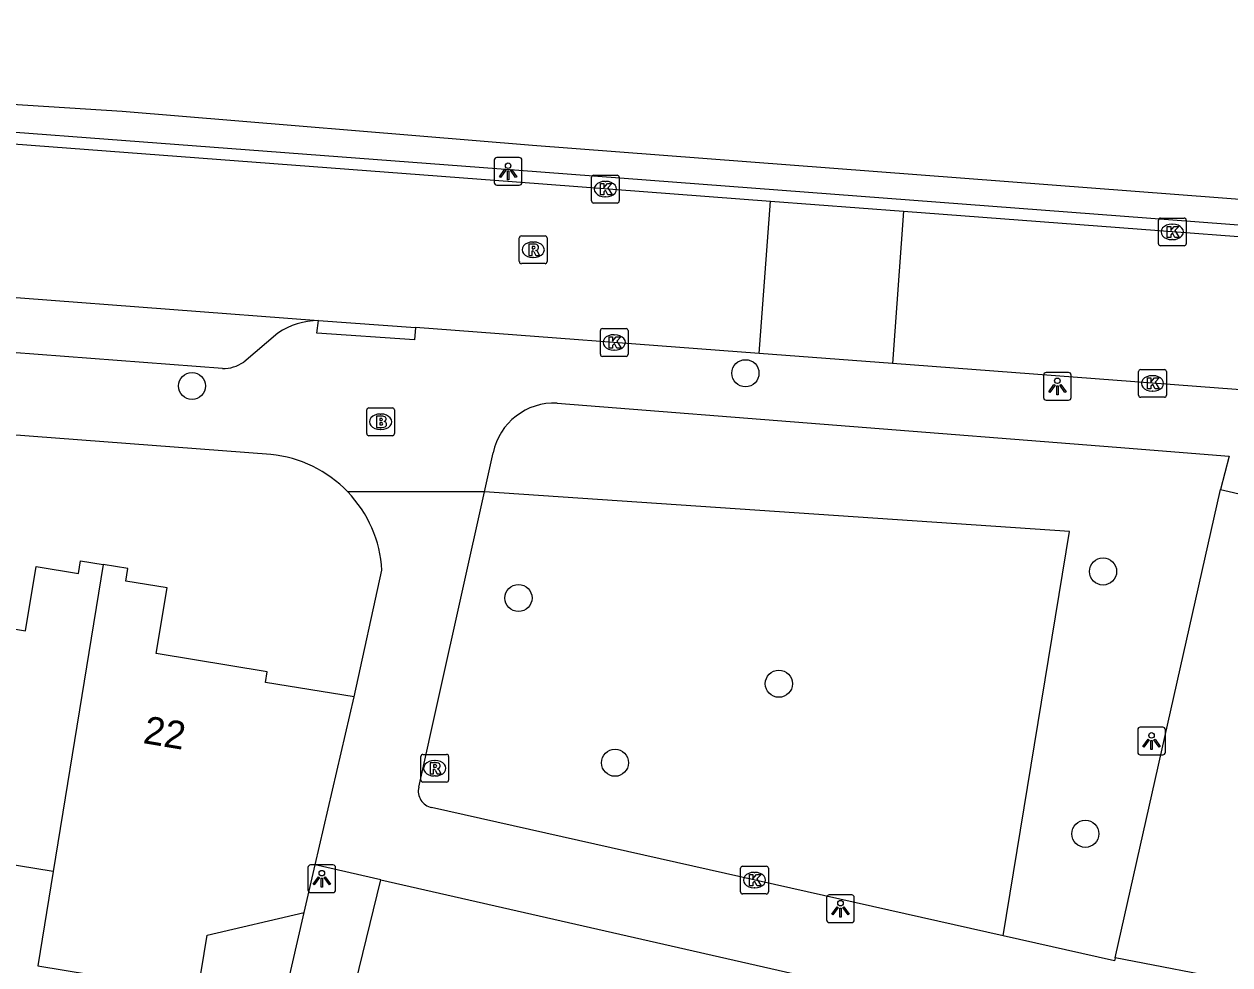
# Model space of a CAD drawing. Extents: x 163686 to 164493, y 382719 to 383870.
# Drawn here: x 163990.54 to 164034.01, y 383662.53 to 383696.44 of the extents above; entities that cross this region are included whole.
import ezdxf

# ---------------------------------------------------------------- set-up
doc = ezdxf.new("R2010")
doc.units = 0
for name, color, linetype in [('IMGEO_Boom', 7, 'Continuous'), ('IMGEO_Brandkraan', 7, 'Continuous'), ('IMGEO_Groenvoorziening', 7, 'Continuous'), ('IMGEO_Kolk', 7, 'Continuous'), ('IMGEO_Lichtpunt', 7, 'Continuous'), ('IMGEO_Pand', 7, 'Continuous'), ('IMGEO_Pand_nummerreeks', 7, 'Continuous'), ('IMGEO_Parkeervlak_open', 7, 'Continuous'), ('IMGEO_Rijbaan_lokaal_open', 7, 'Continuous'), ('IMGEO_Rioolput', 7, 'Continuous'), ('IMGEO_Voetpad_open', 7, 'Continuous')]:
    doc.layers.add(name, color=color, linetype=linetype)

msp = doc.modelspace()

# ---------------------------------------------------------------- linework, layer by layer
at = {"layer": 'IMGEO_Boom'}
for centre in [(164016.544, 383683.853), (163996.591, 383683.394), (164029.438, 383676.709), (164008.36, 383675.751), (164017.749, 383672.662), (164011.842, 383669.814), (164028.799, 383667.253)]:
    msp.add_circle(centre, 0.489, dxfattribs=at)
at = {"layer": 'IMGEO_Brandkraan'}
for p, q in [((164002.89, 383681.677), (164002.89, 383682.529)), ((164002.965, 383682.603), (164003.817, 383682.603)), ((164003.378, 383682.383), (164003.403, 383682.383)), ((164003.891, 383682.529), (164003.891, 383681.677)), ((164003.817, 383681.603), (164002.965, 383681.603)), ((164003.401, 383681.823), (164003.376, 383681.823))]:
    msp.add_line(p, q, dxfattribs=at)
for points in [[(164002.89, 383681.677), (164002.89, 383682.529)], [(164002.965, 383682.603), (164003.817, 383682.603)], [(164003.238, 383682.303), (164003.238, 383681.903), (164003.451, 383681.903)], [(164003.469, 383682.303), (164003.238, 383682.303)], [(164003.891, 383682.529), (164003.891, 383681.677)], [(164003.417, 383682.222), (164003.363, 383682.222), (164003.363, 383682.146)], [(164003.363, 383682.146), (164003.416, 383682.146)], [(164003.425, 383682.07), (164003.363, 383682.07), (164003.363, 383681.989)], [(164003.363, 383681.989), (164003.425, 383681.989)], [(164003.817, 383681.603), (164002.965, 383681.603)]]:
    msp.add_lwpolyline(points, dxfattribs=at)
for centre, radius, start, end in [((164002.967, 383682.527), 0.0765, 91.552, 178.448), ((164002.967, 383682.527), 0.0765, 91.552, 178.448), ((164003.473, 383682.158), 0.145, 59.4692, 91.5367), ((164003.498, 383682.205), 0.0922, 285.5137, 58.1501), ((164003.815, 383682.527), 0.0765, 1.552, 88.448), ((164003.815, 383682.527), 0.0765, 1.552, 88.448), ((164003.418, 383682.184), 0.0379, 267.8285, 90.9355), ((164003.426, 383682.029), 0.0404, 269.8759, 90.5077), ((164003.457, 383682.154), 0.251, 268.6676, 293.5347), ((164003.503, 383682.013), 0.105, 301.3115, 78.989), ((164002.967, 383681.679), 0.0765, 181.552, 268.448), ((164002.967, 383681.679), 0.0765, 181.552, 268.448), ((164003.815, 383681.679), 0.0765, 271.552, 358.448), ((164003.815, 383681.679), 0.0765, 271.552, 358.448)]:
    msp.add_arc(centre, radius, start, end, dxfattribs=at)
for centre, major_axis, ratio, start_param, end_param in [((164003.377, 383682.103), (-0.387, 0.002), 0.722429, 4.712389, 7.853982), ((164003.402, 383682.103), (-0.39, 0.002), 0.717154, 1.570796, 4.712389)]:
    msp.add_ellipse(centre, major_axis=major_axis, ratio=ratio, start_param=start_param, end_param=end_param, dxfattribs=at)
at = {"layer": 'IMGEO_Groenvoorziening'}
for points in [[(164052.345, 383688.185), (164050.175, 383688.655), (164038.308, 383689.82), (164008.862, 383692.068), (163994.067, 383693.289), (163968.93, 383694.886), (163946.267, 383696.593)], [(164025.833, 383663.571), (164028.224, 383678.148), (164007.131, 383679.575)]]:
    msp.add_lwpolyline(points, dxfattribs=at)
at = {"layer": 'IMGEO_Kolk'}
for p, q in [((164011.069, 383690.989), (164011.921, 383690.989)), ((164010.994, 383690.063), (164010.994, 383690.915)), ((164011.482, 383690.769), (164011.507, 383690.769)), ((164011.995, 383690.915), (164011.995, 383690.063)), ((164011.505, 383690.209), (164011.48, 383690.209)), ((164011.921, 383689.989), (164011.069, 383689.989)), ((164031.434, 383688.522), (164031.434, 383689.374)), ((164031.509, 383689.448), (164032.361, 383689.448)), ((164031.922, 383689.228), (164031.947, 383689.228)), ((164032.435, 383689.374), (164032.435, 383688.522)), ((164032.361, 383688.448), (164031.509, 383688.448)), ((164031.945, 383688.668), (164031.92, 383688.668)), ((164011.313, 383684.536), (164011.313, 383685.388)), ((164011.388, 383685.462), (164012.24, 383685.462)), ((164012.314, 383685.388), (164012.314, 383684.536)), ((164011.801, 383685.242), (164011.826, 383685.242)), ((164012.24, 383684.462), (164011.388, 383684.462)), ((164011.824, 383684.682), (164011.799, 383684.682)), ((164030.721, 383683.06), (164030.721, 383683.912)), ((164030.796, 383683.986), (164031.648, 383683.986)), ((164031.209, 383683.766), (164031.234, 383683.766)), ((164031.722, 383683.912), (164031.722, 383683.06)), ((164031.232, 383683.206), (164031.207, 383683.206)), ((164031.648, 383682.986), (164030.796, 383682.986)), ((164016.369, 383665.157), (164016.369, 383666.009)), ((164016.444, 383666.083), (164017.296, 383666.083)), ((164016.857, 383665.863), (164016.882, 383665.863)), ((164017.37, 383666.009), (164017.37, 383665.157)), ((164017.296, 383665.083), (164016.444, 383665.083)), ((164016.88, 383665.303), (164016.855, 383665.303))]:
    msp.add_line(p, q, dxfattribs=at)
for points in [[(164011.069, 383690.989), (164011.921, 383690.989)], [(164010.994, 383690.063), (164010.994, 383690.915)], [(164011.315, 383690.689), (164011.438, 383690.689), (164011.438, 383690.538), (164011.568, 383690.689), (164011.732, 383690.689), (164011.586, 383690.538), (164011.739, 383690.289), (164011.587, 383690.289), (164011.502, 383690.453), (164011.438, 383690.386), (164011.438, 383690.289), (164011.315, 383690.289), (164011.315, 383690.689)], [(164011.995, 383690.915), (164011.995, 383690.063)], [(164011.921, 383689.989), (164011.069, 383689.989)], [(164031.434, 383688.522), (164031.434, 383689.374)], [(164031.509, 383689.448), (164032.361, 383689.448)], [(164032.435, 383689.374), (164032.435, 383688.522)], [(164031.755, 383689.148), (164031.878, 383689.148), (164031.878, 383688.997), (164032.008, 383689.148), (164032.172, 383689.148), (164032.026, 383688.997), (164032.179, 383688.748), (164032.027, 383688.748), (164031.942, 383688.912), (164031.878, 383688.845), (164031.878, 383688.748), (164031.755, 383688.748), (164031.755, 383689.148)], [(164032.361, 383688.448), (164031.509, 383688.448)], [(164011.313, 383684.536), (164011.313, 383685.388)], [(164011.388, 383685.462), (164012.24, 383685.462)], [(164012.314, 383685.388), (164012.314, 383684.536)], [(164011.634, 383685.162), (164011.757, 383685.162), (164011.757, 383685.011), (164011.887, 383685.162), (164012.051, 383685.162), (164011.905, 383685.011), (164012.058, 383684.762), (164011.906, 383684.762), (164011.821, 383684.926), (164011.757, 383684.859), (164011.757, 383684.762), (164011.634, 383684.762), (164011.634, 383685.162)], [(164012.24, 383684.462), (164011.388, 383684.462)], [(164030.721, 383683.06), (164030.721, 383683.912)], [(164030.796, 383683.986), (164031.648, 383683.986)], [(164031.042, 383683.686), (164031.165, 383683.686), (164031.165, 383683.535), (164031.295, 383683.686), (164031.459, 383683.686), (164031.313, 383683.535), (164031.466, 383683.286), (164031.314, 383683.286), (164031.229, 383683.45), (164031.165, 383683.383), (164031.165, 383683.286), (164031.042, 383683.286), (164031.042, 383683.686)], [(164031.722, 383683.912), (164031.722, 383683.06)], [(164031.648, 383682.986), (164030.796, 383682.986)], [(164016.369, 383665.157), (164016.369, 383666.009)], [(164016.444, 383666.083), (164017.296, 383666.083)], [(164016.69, 383665.783), (164016.813, 383665.783), (164016.813, 383665.632), (164016.943, 383665.783), (164017.107, 383665.783), (164016.961, 383665.632), (164017.114, 383665.383), (164016.962, 383665.383), (164016.877, 383665.547), (164016.813, 383665.48), (164016.813, 383665.383), (164016.69, 383665.383), (164016.69, 383665.783)], [(164017.37, 383666.009), (164017.37, 383665.157)], [(164017.296, 383665.083), (164016.444, 383665.083)]]:
    msp.add_lwpolyline(points, dxfattribs=at)
for centre, start, end in [((164011.071, 383690.913), 91.552, 178.448), ((164011.071, 383690.913), 91.552, 178.448), ((164011.919, 383690.913), 1.552, 88.448), ((164011.919, 383690.913), 1.552, 88.448), ((164011.071, 383690.065), 181.552, 268.448), ((164011.071, 383690.065), 181.552, 268.448), ((164011.919, 383690.065), 271.552, 358.448), ((164011.919, 383690.065), 271.552, 358.448), ((164031.511, 383689.372), 91.552, 178.448), ((164031.511, 383689.372), 91.552, 178.448), ((164032.359, 383689.372), 1.552, 88.448), ((164032.359, 383689.372), 1.552, 88.448), ((164031.511, 383688.524), 181.552, 268.448), ((164031.511, 383688.524), 181.552, 268.448), ((164032.359, 383688.524), 271.552, 358.448), ((164032.359, 383688.524), 271.552, 358.448), ((164011.39, 383685.386), 91.552, 178.448), ((164011.39, 383685.386), 91.552, 178.448), ((164012.238, 383685.386), 1.552, 88.448), ((164012.238, 383685.386), 1.552, 88.448), ((164011.39, 383684.538), 181.552, 268.448), ((164011.39, 383684.538), 181.552, 268.448), ((164012.238, 383684.538), 271.552, 358.448), ((164012.238, 383684.538), 271.552, 358.448), ((164030.798, 383683.91), 91.552, 178.448), ((164030.798, 383683.91), 91.552, 178.448), ((164031.646, 383683.91), 1.552, 88.448), ((164031.646, 383683.91), 1.552, 88.448), ((164030.798, 383683.062), 181.552, 268.448), ((164030.798, 383683.062), 181.552, 268.448), ((164031.646, 383683.062), 271.552, 358.448), ((164031.646, 383683.062), 271.552, 358.448), ((164016.446, 383666.007), 91.552, 178.448), ((164016.446, 383666.007), 91.552, 178.448), ((164017.294, 383666.007), 1.552, 88.448), ((164017.294, 383666.007), 1.552, 88.448), ((164016.446, 383665.159), 181.552, 268.448), ((164016.446, 383665.159), 181.552, 268.448), ((164017.294, 383665.159), 271.552, 358.448), ((164017.294, 383665.159), 271.552, 358.448)]:
    msp.add_arc(centre, 0.0765, start, end, dxfattribs=at)
for centre, major_axis, ratio, start_param, end_param in [((164011.481, 383690.489), (-0.387, 0.002), 0.722429, 4.712389, 7.853982), ((164011.506, 383690.489), (-0.39, 0.002), 0.717154, 1.570796, 4.712389), ((164031.921, 383688.948), (-0.387, 0.002), 0.722429, 4.712389, 7.853982), ((164031.946, 383688.948), (-0.39, 0.002), 0.717154, 1.570796, 4.712389), ((164011.8, 383684.962), (-0.387, 0.002), 0.722429, 4.712389, 7.853982), ((164011.825, 383684.962), (-0.39, 0.002), 0.717154, 1.570796, 4.712389), ((164031.208, 383683.486), (-0.387, 0.002), 0.722429, 4.712389, 7.853982), ((164031.233, 383683.486), (-0.39, 0.002), 0.717154, 1.570796, 4.712389), ((164016.856, 383665.583), (-0.387, 0.002), 0.722429, 4.712389, 7.853982), ((164016.881, 383665.583), (-0.39, 0.002), 0.717154, 1.570796, 4.712389)]:
    msp.add_ellipse(centre, major_axis=major_axis, ratio=ratio, start_param=start_param, end_param=end_param, dxfattribs=at)
at = {"layer": 'IMGEO_Lichtpunt'}
for p, q in [((164007.488, 383691.534), (164007.488, 383690.727)), ((164007.488, 383691.534), (164007.488, 383690.727)), ((164008.39, 383691.629), (164007.582, 383691.629)), ((164008.39, 383691.629), (164007.582, 383691.629)), ((164008.484, 383690.727), (164008.484, 383691.534)), ((164008.484, 383690.727), (164008.484, 383691.534)), ((164007.582, 383690.633), (164008.39, 383690.633)), ((164007.582, 383690.633), (164008.39, 383690.633)), ((164027.293, 383683.784), (164027.293, 383682.977)), ((164027.293, 383683.784), (164027.293, 383682.977)), ((164028.195, 383683.879), (164027.387, 383683.879)), ((164028.195, 383683.879), (164027.387, 383683.879)), ((164028.289, 383682.977), (164028.289, 383683.784)), ((164028.289, 383682.977), (164028.289, 383683.784)), ((164027.387, 383682.883), (164028.195, 383682.883)), ((164027.387, 383682.883), (164028.195, 383682.883)), ((164030.688, 383671.001), (164030.688, 383670.194)), ((164030.688, 383671.001), (164030.688, 383670.194)), ((164031.59, 383671.096), (164030.782, 383671.096)), ((164031.59, 383671.096), (164030.782, 383671.096)), ((164031.684, 383670.194), (164031.684, 383671.001)), ((164031.684, 383670.194), (164031.684, 383671.001)), ((164030.782, 383670.1), (164031.59, 383670.1)), ((164030.782, 383670.1), (164031.59, 383670.1)), ((164000.772, 383666.036), (164000.772, 383665.229)), ((164000.772, 383666.036), (164000.772, 383665.229)), ((164001.674, 383666.131), (164000.866, 383666.131)), ((164001.674, 383666.131), (164000.866, 383666.131)), ((164001.768, 383665.229), (164001.768, 383666.036)), ((164001.768, 383665.229), (164001.768, 383666.036)), ((164000.866, 383665.135), (164001.674, 383665.135)), ((164000.866, 383665.135), (164001.674, 383665.135)), ((164019.473, 383664.955), (164019.473, 383664.148)), ((164019.473, 383664.955), (164019.473, 383664.148)), ((164020.375, 383665.05), (164019.567, 383665.05)), ((164020.375, 383665.05), (164019.567, 383665.05)), ((164020.469, 383664.148), (164020.469, 383664.955)), ((164020.469, 383664.148), (164020.469, 383664.955)), ((164019.567, 383664.054), (164020.375, 383664.054)), ((164019.567, 383664.054), (164020.375, 383664.054))]:
    msp.add_line(p, q, dxfattribs=at)
for points in [[(164007.862, 383691.198), (164007.901, 383691.17), (164007.713, 383690.908), (164007.675, 383690.935), (164007.862, 383691.198)], [(164007.964, 383691.15), (164008.011, 383691.15), (164008.011, 383690.828), (164007.964, 383690.828), (164007.964, 383691.15)], [(164008.074, 383691.17), (164008.112, 383691.197), (164008.299, 383690.935), (164008.26, 383690.907), (164008.074, 383691.17)], [(164027.667, 383683.448), (164027.706, 383683.42), (164027.518, 383683.158), (164027.48, 383683.185), (164027.667, 383683.448)], [(164027.769, 383683.4), (164027.816, 383683.4), (164027.816, 383683.078), (164027.769, 383683.078), (164027.769, 383683.4)], [(164027.879, 383683.42), (164027.917, 383683.447), (164028.104, 383683.185), (164028.065, 383683.157), (164027.879, 383683.42)], [(164031.062, 383670.665), (164031.101, 383670.637), (164030.913, 383670.375), (164030.875, 383670.402), (164031.062, 383670.665)], [(164031.164, 383670.617), (164031.211, 383670.617), (164031.211, 383670.295), (164031.164, 383670.295), (164031.164, 383670.617)], [(164031.274, 383670.637), (164031.312, 383670.664), (164031.499, 383670.402), (164031.46, 383670.374), (164031.274, 383670.637)], [(164001.146, 383665.7), (164001.185, 383665.672), (164000.997, 383665.41), (164000.959, 383665.437), (164001.146, 383665.7)], [(164001.248, 383665.652), (164001.295, 383665.652), (164001.295, 383665.33), (164001.248, 383665.33), (164001.248, 383665.652)], [(164001.358, 383665.672), (164001.396, 383665.699), (164001.583, 383665.437), (164001.544, 383665.409), (164001.358, 383665.672)], [(164019.847, 383664.619), (164019.886, 383664.591), (164019.698, 383664.329), (164019.66, 383664.356), (164019.847, 383664.619)], [(164019.949, 383664.571), (164019.996, 383664.571), (164019.996, 383664.249), (164019.949, 383664.249), (164019.949, 383664.571)], [(164020.059, 383664.591), (164020.097, 383664.618), (164020.284, 383664.356), (164020.245, 383664.328), (164020.059, 383664.591)]]:
    msp.add_lwpolyline(points, dxfattribs=at)
for centre in [(164007.987, 383691.332), (164027.792, 383683.582), (164031.187, 383670.799), (164001.271, 383665.834), (164019.972, 383664.753)]:
    msp.add_circle(centre, 0.0994, dxfattribs=at)
for centre, start, end in [((164007.582, 383691.534), 90, 180), ((164007.582, 383691.534), 90, 180), ((164008.39, 383691.534), 0, 90), ((164008.39, 383691.534), 0, 90), ((164007.582, 383690.727), 180, 270), ((164007.582, 383690.727), 180, 270), ((164008.39, 383690.727), 270, 0), ((164008.39, 383690.727), 270, 360), ((164027.387, 383683.784), 90, 180), ((164027.387, 383683.784), 90, 180), ((164028.195, 383683.784), 0, 90), ((164028.195, 383683.784), 0, 90), ((164027.387, 383682.977), 180, 270), ((164027.387, 383682.977), 180, 270), ((164028.195, 383682.977), 270, 0), ((164028.195, 383682.977), 270, 360), ((164030.782, 383671.001), 90, 180), ((164030.782, 383671.001), 90, 180), ((164031.59, 383671.001), 0, 90), ((164031.59, 383671.001), 0, 90), ((164030.782, 383670.194), 180, 270), ((164030.782, 383670.194), 180, 270), ((164031.59, 383670.194), 270, 0), ((164031.59, 383670.194), 270, 360), ((164000.866, 383666.036), 90, 180), ((164000.866, 383666.036), 90, 180), ((164001.674, 383666.036), 0, 90), ((164001.674, 383666.036), 0, 90), ((164000.866, 383665.229), 180, 270), ((164000.866, 383665.229), 180, 270), ((164001.674, 383665.229), 270, 0), ((164001.674, 383665.229), 270, 360), ((164019.567, 383664.955), 90, 180), ((164019.567, 383664.955), 90, 180), ((164020.375, 383664.955), 0, 90), ((164020.375, 383664.955), 0, 90), ((164019.567, 383664.148), 180, 270), ((164019.567, 383664.148), 180, 270), ((164020.375, 383664.148), 270, 0), ((164020.375, 383664.148), 270, 360)]:
    msp.add_arc(centre, 0.0946, start, end, dxfattribs=at)
at = {"layer": 'IMGEO_Pand'}
for points in [[(163986.677, 383675.211), (163990.591, 383674.572), (163990.968, 383676.882), (163992.501, 383676.632), (163992.576, 383677.094), (163993.387, 383676.962)], [(163993.387, 383676.962), (163991.582, 383665.895)], [(164002.438, 383672.189), (163999.24, 383672.71), (163999.303, 383673.095), (163995.304, 383673.747), (163995.69, 383676.113), (163994.203, 383676.356), (163994.278, 383676.817), (163993.387, 383676.962)], [(164001.037, 383666.132), (164002.438, 383672.189)], [(163991.582, 383665.895), (163985.324, 383666.916)], [(163991.582, 383665.895), (163991.026, 383662.488), (163996.804, 383661.546), (163997.138, 383663.597), (164000.64, 383664.418)], [(164000.64, 383664.418), (164001.037, 383666.132)]]:
    msp.add_lwpolyline(points, dxfattribs=at)
at = {"layer": 'IMGEO_Parkeervlak_open'}
msp.add_lwpolyline([(164029.873, 383662.784), (164033.676, 383679.659)], dxfattribs=at)
at = {"layer": 'IMGEO_Rijbaan_lokaal_open'}
for points in [[(163938.282, 383696.036), (164008.288, 383690.751), (164017.444, 383690.058)], [(164017.041, 383684.569), (164017.444, 383690.058)], [(164017.444, 383690.058), (164022.242, 383689.694)], [(164022.242, 383689.694), (164021.843, 383684.203)], [(164022.242, 383689.694), (164044.177, 383688.038), (164052.328, 383687.097), (164058.842, 383686.082), (164064.706, 383684.963), (164070.503, 383683.65), (164078.486, 383681.595), (164085.194, 383679.443), (164091.011, 383677.316), (164096.777, 383675.011)], [(163963.53, 383688.618), (164001.149, 383685.75)], [(164001.149, 383685.75), (164004.649, 383685.507)], [(164017.041, 383684.569), (164004.649, 383685.507)], [(164021.843, 383684.203), (164017.041, 383684.569)], [(164037.891, 383682.992), (164021.843, 383684.203)]]:
    msp.add_lwpolyline(points, dxfattribs=at)
at = {"layer": 'IMGEO_Rioolput'}
for p, q in [((164008.467, 383688.803), (164009.319, 383688.803)), ((164008.392, 383687.877), (164008.392, 383688.729)), ((164008.88, 383688.583), (164008.905, 383688.583)), ((164009.393, 383688.729), (164009.393, 383687.877)), ((164008.903, 383688.023), (164008.878, 383688.023)), ((164009.319, 383687.803), (164008.467, 383687.803)), ((164004.917, 383670.116), (164005.769, 383670.116)), ((164004.842, 383669.19), (164004.842, 383670.042)), ((164005.33, 383669.896), (164005.355, 383669.896)), ((164005.843, 383670.042), (164005.843, 383669.19)), ((164005.353, 383669.336), (164005.328, 383669.336)), ((164005.769, 383669.116), (164004.917, 383669.116))]:
    msp.add_line(p, q, dxfattribs=at)
for points in [[(164008.467, 383688.803), (164009.319, 383688.803)], [(164008.392, 383687.877), (164008.392, 383688.729)], [(164008.981, 383688.501), (164008.729, 383688.503), (164008.729, 383688.103)], [(164008.907, 383688.422), (164008.853, 383688.422), (164008.853, 383688.341)], [(164009.393, 383688.729), (164009.393, 383687.877)], [(164008.729, 383688.103), (164008.853, 383688.103), (164008.853, 383688.265), (164008.864, 383688.265)], [(164008.853, 383688.341), (164008.905, 383688.341)], [(164008.911, 383688.236), (164008.982, 383688.103), (164009.122, 383688.103), (164009.057, 383688.229)], [(164009.319, 383687.803), (164008.467, 383687.803)], [(164004.917, 383670.116), (164005.769, 383670.116)], [(164004.842, 383669.19), (164004.842, 383670.042)], [(164005.431, 383669.814), (164005.179, 383669.816), (164005.179, 383669.416)], [(164005.357, 383669.735), (164005.303, 383669.735), (164005.303, 383669.654)], [(164005.843, 383670.042), (164005.843, 383669.19)], [(164005.179, 383669.416), (164005.303, 383669.416), (164005.303, 383669.578), (164005.314, 383669.578)], [(164005.303, 383669.654), (164005.355, 383669.654)], [(164005.361, 383669.549), (164005.432, 383669.416), (164005.572, 383669.416), (164005.507, 383669.542)], [(164005.769, 383669.116), (164004.917, 383669.116)]]:
    msp.add_lwpolyline(points, dxfattribs=at)
for centre, radius, start, end in [((164008.469, 383688.727), 0.0765, 91.552, 178.448), ((164008.469, 383688.727), 0.0765, 91.552, 178.448), ((164009.317, 383688.727), 0.0765, 1.552, 88.448), ((164009.317, 383688.727), 0.0765, 1.552, 88.448), ((164008.913, 383688.326), 0.0964, 77.0061, 93.1865), ((164008.927, 383688.383), 0.0378, 276.6634, 79.6772), ((164008.98, 383688.391), 0.109, 350.3612, 89.416), ((164008.978, 383688.391), 0.112, 277.5842, 350.9817), ((164008.863, 383688.212), 0.0533, 26.0293, 88.6989), ((164008.889, 383688.53), 0.19, 274.7715, 282.9687), ((164008.962, 383688.176), 0.108, 29.5134, 73.7905), ((164008.469, 383687.879), 0.0765, 181.552, 268.448), ((164008.469, 383687.879), 0.0765, 181.552, 268.448), ((164009.317, 383687.879), 0.0765, 271.552, 358.448), ((164009.317, 383687.879), 0.0765, 271.552, 358.448), ((164004.919, 383670.04), 0.0765, 91.552, 178.448), ((164004.919, 383670.04), 0.0765, 91.552, 178.448), ((164005.767, 383670.04), 0.0765, 1.552, 88.448), ((164005.767, 383670.04), 0.0765, 1.552, 88.448), ((164005.363, 383669.639), 0.0964, 77.0061, 93.1865), ((164005.377, 383669.696), 0.0378, 276.6634, 79.6772), ((164005.43, 383669.704), 0.109, 350.3612, 89.416), ((164005.428, 383669.704), 0.112, 277.5842, 350.9817), ((164005.313, 383669.525), 0.0533, 26.0293, 88.6989), ((164005.339, 383669.843), 0.19, 274.7715, 282.9687), ((164005.412, 383669.489), 0.108, 29.5134, 73.7905), ((164004.919, 383669.192), 0.0765, 181.552, 268.448), ((164004.919, 383669.192), 0.0765, 181.552, 268.448), ((164005.767, 383669.192), 0.0765, 271.552, 358.448), ((164005.767, 383669.192), 0.0765, 271.552, 358.448)]:
    msp.add_arc(centre, radius, start, end, dxfattribs=at)
for centre, major_axis, ratio, start_param, end_param in [((164008.879, 383688.303), (-0.387, 0.002), 0.722429, 4.712389, 7.853982), ((164008.904, 383688.303), (-0.39, 0.002), 0.717154, 1.570796, 4.712389), ((164005.329, 383669.616), (-0.387, 0.002), 0.722429, 4.712389, 7.853982), ((164005.354, 383669.616), (-0.39, 0.002), 0.717154, 1.570796, 4.712389)]:
    msp.add_ellipse(centre, major_axis=major_axis, ratio=ratio, start_param=start_param, end_param=end_param, dxfattribs=at)
at = {"layer": 'IMGEO_Voetpad_open'}
for points in [[(163866.42, 383701.245), (163871.92, 383701.321), (163875.92, 383701.182), (164008.37, 383691.171), (164046.19, 383688.306), (164050.148, 383687.824), (164053.221, 383687.449), (164058.911, 383686.529), (164059.047, 383686.503), (164061.457, 383686.045), (164064.777, 383685.414), (164071.947, 383683.775), (164078.624, 383682.014), (164085.415, 383679.853), (164091.677, 383677.545), (164096.987, 383675.416), (164101.436, 383673.47), (164106.164, 383671.225), (164111.467, 383668.491), (164115.315, 383666.393), (164116.361, 383665.823)], [(163997.689, 383684.023), (163966.352, 383686.409), (163965.721, 383686.78), (163964.72, 383688.015)], [(163999.434, 383680.927), (163912.427, 383687.515)], [(164004.649, 383685.507), (164004.609, 383685.062), (164001.092, 383685.294), (164001.149, 383685.75)], [(163999.683, 383685.3), (163998.455, 383684.257)], [(164009.753, 383682.78), (164029.92, 383681.188), (164033.989, 383680.867), (164033.676, 383679.659)], [(164007.131, 383679.575), (164007.445, 383680.99)], [(164007.131, 383679.575), (164002.205, 383679.578)], [(164004.764, 383668.931), (164005.5, 383672.234), (164007.131, 383679.575)], [(164033.676, 383679.659), (164038.08, 383678.644)], [(164002.438, 383672.189), (164003.44, 383676.754)], [(164025.833, 383663.571), (164005.231, 383668.195)], [(164003.402, 383665.596), (164001.037, 383666.132)], [(164002.104, 383660.284), (164003.402, 383665.596)], [(164003.402, 383665.596), (164050.079, 383654.983)], [(163991.677, 383637.87), (163994.402, 383637.272), (164000.64, 383664.418)], [(164029.873, 383662.784), (164029.847, 383662.67), (164025.833, 383663.571)], [(164034.358, 383661.915), (164029.873, 383662.784)]]:
    msp.add_lwpolyline(points, dxfattribs=at)
for centre, radius, start, end in [((164001.142, 383683.16), 2.59, 89.8453, 124.2832), ((163997.72, 383685.292), 1.269, 268.5916, 305.3825), ((164009.662, 383680.515), 2.267, 87.6894, 167.9023), ((163998.985, 383676.485), 4.464, 43.8499, 84.2339), ((163998.985, 383676.488), 4.463, 3.4217, 43.82), ((164005.365, 383668.796), 0.616, 167.3486, 257.4425)]:
    msp.add_arc(centre, radius, start, end, dxfattribs=at)

# ---------------------------------------------------------------- texts
at = {"layer": 'IMGEO_Pand_nummerreeks'}
msp.add_text('22', height=1, rotation=350.466, dxfattribs=at).set_placement((163994.795, 383670.526))

doc.saveas('drawing.dxf')
